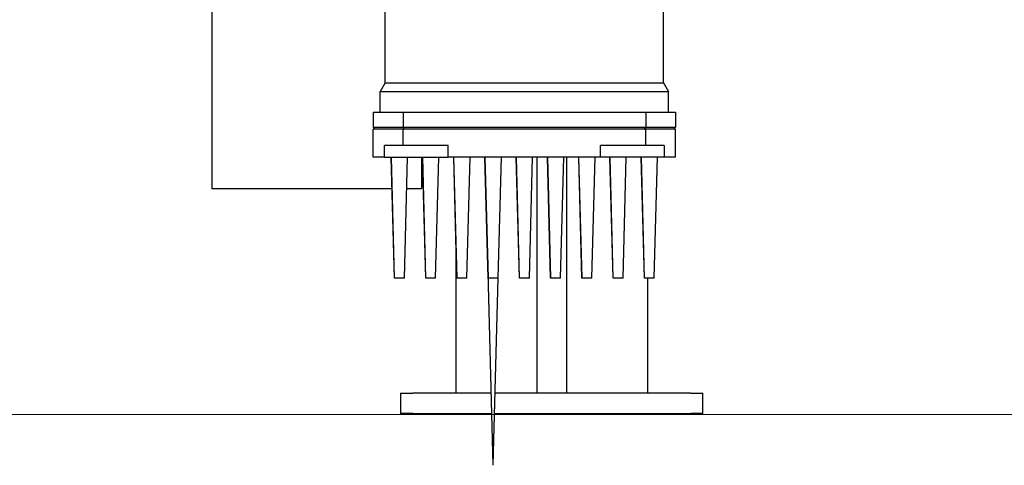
# Model space of a CAD drawing. Extents: x -89225 to 110569, y 13360 to 87647.
# Tile 304 of 478: x 35946 to 36435, y 84213 to 84433. Entities that reach past the tile are written whole.
import ezdxf

# ---------------------------------------------------------------- set-up
doc = ezdxf.new("R2010")
doc.units = 0
doc.layers.add('Beluchtingstank', color=253, linetype='Continuous')
doc.layers.add('Iv-Lines 035', color=4, linetype='Continuous')

# ---------------------------------------------------------------- blocks, each defined once
blk = doc.blocks.new('Leidingwerk beluchtingsinstallatie')
for p, q in [((1283448.98, -919831.47), (1283448.98, -919733.47)), ((1283586.98, -919831.47), (1283586.98, -919733.47)), ((1283362.93, -919741.47), (1283362.93, -919883.97)), ((1283448.98, -919831.47), (1283446.48, -919835.8)), ((1283448.98, -919831.47), (1283586.98, -919831.47)), ((1283586.98, -919831.47), (1283589.48, -919835.8)), ((1283446.48, -919835.8), (1283589.48, -919835.8)), ((1283446.48, -919845.97), (1283446.48, -919835.8)), ((1283589.48, -919845.97), (1283589.48, -919835.8)), ((1283442.98, -919845.97), (1283457.8, -919845.97)), ((1283442.98, -919845.97), (1283442.98, -919853.47)), ((1283457.8, -919845.97), (1283578.23, -919845.97)), ((1283457.8, -919845.97), (1283457.8, -919853.47)), ((1283578.23, -919845.97), (1283578.23, -919853.47)), ((1283578.23, -919845.97), (1283592.98, -919845.97)), ((1283592.98, -919845.97), (1283592.98, -919853.47)), ((1283442.98, -919853.47), (1283457.8, -919853.47)), ((1283443.98, -919854.47), (1283442.98, -919853.47)), ((1283457.82, -919854.47), (1283442.98, -919854.47)), ((1283442.98, -919868.27), (1283442.98, -919854.47)), ((1283457.8, -919853.47), (1283578.23, -919853.47)), ((1283578.25, -919854.47), (1283457.82, -919854.47)), ((1283457.82, -919862.47), (1283457.82, -919854.47)), ((1283578.23, -919853.47), (1283592.98, -919853.47)), ((1283592.98, -919854.47), (1283578.25, -919854.47)), ((1283578.25, -919862.47), (1283578.25, -919854.47)), ((1283591.98, -919854.47), (1283592.98, -919853.47)), ((1283592.98, -919868.27), (1283592.98, -919854.47)), ((1283457.82, -919862.47), (1283448.63, -919862.47)), ((1283448.63, -919868.27), (1283448.63, -919862.47)), ((1283480.21, -919862.47), (1283457.82, -919862.47)), ((1283480.21, -919868.27), (1283480.21, -919862.47)), ((1283555.83, -919868.27), (1283555.83, -919862.47)), ((1283578.25, -919862.47), (1283555.83, -919862.47)), ((1283587.39, -919862.47), (1283578.25, -919862.47)), ((1283587.39, -919862.47), (1283587.39, -919868.27)), ((1283448.63, -919868.27), (1283442.98, -919868.27)), ((1283448.63, -919868.27), (1283480.21, -919868.27)), ((1283453.54, -919928.27), (1283451.97, -919868.27)), ((1283453.56, -919928.27), (1283451.99, -919868.27)), ((1283453.58, -919928.27), (1283452, -919868.27)), ((1283453.59, -919928.27), (1283452.02, -919868.27)), ((1283453.61, -919928.27), (1283452.04, -919868.27)), ((1283458.46, -919928.27), (1283460.04, -919868.27)), ((1283466.93, -919868.27), (1283466.93, -919883.97)), ((1283469.03, -919928.27), (1283467.46, -919868.27)), ((1283469.04, -919928.27), (1283467.47, -919868.27)), ((1283469.06, -919928.27), (1283467.49, -919868.27)), ((1283469.08, -919928.27), (1283467.5, -919868.27)), ((1283469.09, -919928.27), (1283467.52, -919868.27)), ((1283469.11, -919928.27), (1283467.54, -919868.27)), ((1283469.12, -919928.27), (1283467.55, -919868.27)), ((1283473.98, -919928.27), (1283475.55, -919868.27)), ((1283555.83, -919868.27), (1283480.21, -919868.27)), ((1283484.51, -919928.27), (1283482.94, -919868.27)), ((1283484.53, -919928.27), (1283482.96, -919868.27)), ((1283484.54, -919928.27), (1283482.97, -919868.27)), ((1283484.56, -919928.27), (1283482.99, -919868.27)), ((1283484.58, -919928.27), (1283483, -919868.27)), ((1283484.59, -919928.27), (1283483.02, -919868.27)), ((1283484.61, -919928.27), (1283483.04, -919868.27)), ((1283484.62, -919928.27), (1283483.05, -919868.27)), ((1283484.64, -919928.27), (1283483.07, -919868.27)), ((1283489.5, -919928.27), (1283491.07, -919868.27)), ((1283500.01, -919928.27), (1283498.44, -919868.27)), ((1283500.03, -919928.27), (1283498.46, -919868.27)), ((1283500.04, -919928.27), (1283498.47, -919868.27)), ((1283500.06, -919928.27), (1283498.49, -919868.27)), ((1283502.5, -920021.03), (1283498.5, -919868.27)), ((1283500.09, -919928.27), (1283498.52, -919868.27)), ((1283500.11, -919928.27), (1283498.54, -919868.27)), ((1283500.12, -919928.27), (1283498.55, -919868.27)), ((1283500.14, -919928.27), (1283498.57, -919868.27)), ((1283505, -919928.27), (1283506.57, -919868.27)), ((1283515.51, -919928.27), (1283513.94, -919868.27)), ((1283515.53, -919928.27), (1283513.96, -919868.27)), ((1283515.54, -919928.27), (1283513.97, -919868.27)), ((1283515.56, -919928.27), (1283513.99, -919868.27)), ((1283515.58, -919928.27), (1283514, -919868.27)), ((1283515.59, -919928.27), (1283514.02, -919868.27)), ((1283515.61, -919928.27), (1283514.04, -919868.27)), ((1283515.62, -919928.27), (1283514.05, -919868.27)), ((1283515.64, -919928.27), (1283514.07, -919868.27)), ((1283520.5, -919928.27), (1283522.07, -919868.27)), ((1283524.11, -919868.27), (1283524.11, -919985.35)), ((1283531.01, -919928.27), (1283529.44, -919868.27)), ((1283531.03, -919928.27), (1283529.46, -919868.27)), ((1283531.04, -919928.27), (1283529.47, -919868.27)), ((1283531.06, -919928.27), (1283529.49, -919868.27)), ((1283531.08, -919928.27), (1283529.5, -919868.27)), ((1283531.09, -919928.27), (1283529.52, -919868.27)), ((1283531.11, -919928.27), (1283529.54, -919868.27)), ((1283531.12, -919928.27), (1283529.55, -919868.27)), ((1283531.14, -919928.27), (1283529.57, -919868.27)), ((1283536, -919928.27), (1283537.57, -919868.27)), ((1283539.11, -919985.35), (1283539.11, -919868.27)), ((1283546.51, -919928.27), (1283544.94, -919868.27)), ((1283546.53, -919928.27), (1283544.96, -919868.27)), ((1283546.54, -919928.27), (1283544.97, -919868.27)), ((1283546.56, -919928.27), (1283544.99, -919868.27)), ((1283546.58, -919928.27), (1283545, -919868.27)), ((1283546.59, -919928.27), (1283545.02, -919868.27)), ((1283546.61, -919928.27), (1283545.04, -919868.27)), ((1283546.62, -919928.27), (1283545.05, -919868.27)), ((1283546.64, -919928.27), (1283545.07, -919868.27)), ((1283551.5, -919928.27), (1283553.07, -919868.27)), ((1283587.39, -919868.27), (1283555.83, -919868.27)), ((1283562.03, -919928.27), (1283560.46, -919868.27)), ((1283562.04, -919928.27), (1283560.47, -919868.27)), ((1283562.06, -919928.27), (1283560.49, -919868.27)), ((1283562.08, -919928.27), (1283560.5, -919868.27)), ((1283562.09, -919928.27), (1283560.52, -919868.27)), ((1283562.11, -919928.27), (1283560.54, -919868.27)), ((1283562.12, -919928.27), (1283560.55, -919868.27)), ((1283566.98, -919928.27), (1283568.55, -919868.27)), ((1283577.54, -919928.27), (1283575.97, -919868.27)), ((1283577.56, -919928.27), (1283575.99, -919868.27)), ((1283577.58, -919928.27), (1283576, -919868.27)), ((1283577.59, -919928.27), (1283576.02, -919868.27)), ((1283577.61, -919928.27), (1283576.04, -919868.27)), ((1283582.46, -919928.27), (1283584.04, -919868.27)), ((1283592.98, -919868.27), (1283587.39, -919868.27)), ((1283452.38, -919883.97), (1283362.93, -919883.97)), ((1283466.93, -919883.97), (1283459.63, -919883.97)), ((1283484.11, -919985.35), (1283484.11, -919913)), ((1283453.56, -919928.27), (1283453.54, -919928.27)), ((1283453.58, -919928.27), (1283453.56, -919928.27)), ((1283453.59, -919928.27), (1283453.58, -919928.27)), ((1283453.61, -919928.27), (1283453.59, -919928.27)), ((1283458.46, -919928.27), (1283453.61, -919928.27)), ((1283469.04, -919928.27), (1283469.03, -919928.27)), ((1283469.06, -919928.27), (1283469.04, -919928.27)), ((1283469.08, -919928.27), (1283469.06, -919928.27)), ((1283469.09, -919928.27), (1283469.08, -919928.27)), ((1283469.11, -919928.27), (1283469.09, -919928.27)), ((1283469.12, -919928.27), (1283469.11, -919928.27)), ((1283473.98, -919928.27), (1283469.12, -919928.27)), ((1283484.53, -919928.27), (1283484.51, -919928.27)), ((1283484.54, -919928.27), (1283484.53, -919928.27)), ((1283484.56, -919928.27), (1283484.54, -919928.27)), ((1283484.58, -919928.27), (1283484.56, -919928.27)), ((1283484.59, -919928.27), (1283484.58, -919928.27)), ((1283484.61, -919928.27), (1283484.59, -919928.27)), ((1283484.62, -919928.27), (1283484.61, -919928.27)), ((1283484.64, -919928.27), (1283484.62, -919928.27)), ((1283489.5, -919928.27), (1283484.64, -919928.27)), ((1283500.03, -919928.27), (1283500.01, -919928.27)), ((1283500.04, -919928.27), (1283500.03, -919928.27)), ((1283500.06, -919928.27), (1283500.04, -919928.27)), ((1283500.08, -919928.27), (1283500.06, -919928.27)), ((1283500.11, -919928.27), (1283500.09, -919928.27)), ((1283500.12, -919928.27), (1283500.11, -919928.27)), ((1283500.14, -919928.27), (1283500.12, -919928.27)), ((1283505, -919928.27), (1283500.14, -919928.27)), ((1283502.5, -920021.03), (1283504.93, -919928.27)), ((1283515.53, -919928.27), (1283515.51, -919928.27)), ((1283515.54, -919928.27), (1283515.53, -919928.27)), ((1283515.56, -919928.27), (1283515.54, -919928.27)), ((1283515.58, -919928.27), (1283515.56, -919928.27)), ((1283515.59, -919928.27), (1283515.58, -919928.27)), ((1283515.61, -919928.27), (1283515.59, -919928.27)), ((1283515.62, -919928.27), (1283515.61, -919928.27)), ((1283515.64, -919928.27), (1283515.62, -919928.27)), ((1283520.5, -919928.27), (1283515.64, -919928.27)), ((1283531.03, -919928.27), (1283531.01, -919928.27)), ((1283531.04, -919928.27), (1283531.03, -919928.27)), ((1283531.06, -919928.27), (1283531.04, -919928.27)), ((1283531.08, -919928.27), (1283531.06, -919928.27)), ((1283531.09, -919928.27), (1283531.08, -919928.27)), ((1283531.11, -919928.27), (1283531.09, -919928.27)), ((1283531.12, -919928.27), (1283531.11, -919928.27)), ((1283531.14, -919928.27), (1283531.12, -919928.27)), ((1283536, -919928.27), (1283531.14, -919928.27)), ((1283546.53, -919928.27), (1283546.51, -919928.27)), ((1283546.54, -919928.27), (1283546.53, -919928.27)), ((1283546.56, -919928.27), (1283546.54, -919928.27)), ((1283546.58, -919928.27), (1283546.56, -919928.27)), ((1283546.59, -919928.27), (1283546.58, -919928.27)), ((1283546.61, -919928.27), (1283546.59, -919928.27)), ((1283546.62, -919928.27), (1283546.61, -919928.27)), ((1283546.64, -919928.27), (1283546.62, -919928.27)), ((1283551.5, -919928.27), (1283546.64, -919928.27)), ((1283562.04, -919928.27), (1283562.03, -919928.27)), ((1283562.06, -919928.27), (1283562.04, -919928.27)), ((1283562.08, -919928.27), (1283562.06, -919928.27)), ((1283562.09, -919928.27), (1283562.08, -919928.27)), ((1283562.11, -919928.27), (1283562.09, -919928.27)), ((1283562.12, -919928.27), (1283562.11, -919928.27)), ((1283566.98, -919928.27), (1283562.12, -919928.27)), ((1283577.56, -919928.27), (1283577.54, -919928.27)), ((1283577.58, -919928.27), (1283577.56, -919928.27)), ((1283577.59, -919928.27), (1283577.58, -919928.27)), ((1283577.61, -919928.27), (1283577.59, -919928.27)), ((1283582.46, -919928.27), (1283577.61, -919928.27)), ((1283579.11, -919928.27), (1283579.11, -919985.35)), ((1283456.61, -919985.35), (1283456.61, -919995.35)), ((1283456.61, -919985.35), (1283462.61, -919985.35)), ((1283501.57, -919985.35), (1283462.61, -919985.35)), ((1283600.61, -919985.35), (1283503.44, -919985.35)), ((1283600.61, -919985.35), (1283606.61, -919985.35)), ((1283606.61, -919995.35), (1283606.61, -919985.35)), ((1283462.61, -919995.35), (1283456.61, -919995.35)), ((1283462.61, -919995.35), (1283501.83, -919995.35)), ((1283503.18, -919995.35), (1283600.61, -919995.35)), ((1283606.61, -919995.35), (1283600.61, -919995.35))]:
    blk.add_line(p, q)
for centre, major_axis, ratio, start_param, end_param in [((1285306.56, -917111.79), (0, 3789.59), 0.706678, 2.379625, 2.380007), ((1281727.22, -917111.79), (0, -3789.59), 0.707536, 0.761586, 0.761968)]:
    blk.add_ellipse(centre, major_axis=major_axis, ratio=ratio, start_param=start_param, end_param=end_param)

msp = doc.modelspace()

# ---------------------------------------------------------------- linework, layer by layer
at = {"layer": 'Beluchtingstank', "lineweight": 9, "ltscale": 0.01}
msp.add_line((30135.88, 84237.71), (53025.88, 84237.71), dxfattribs=at)

# ---------------------------------------------------------------- block references
at = {"layer": 'Iv-Lines 035'}
msp.add_blockref('Leidingwerk beluchtingsinstallatie', (-1247321.42, 1004233.53), dxfattribs=at)

doc.saveas('drawing.dxf')
